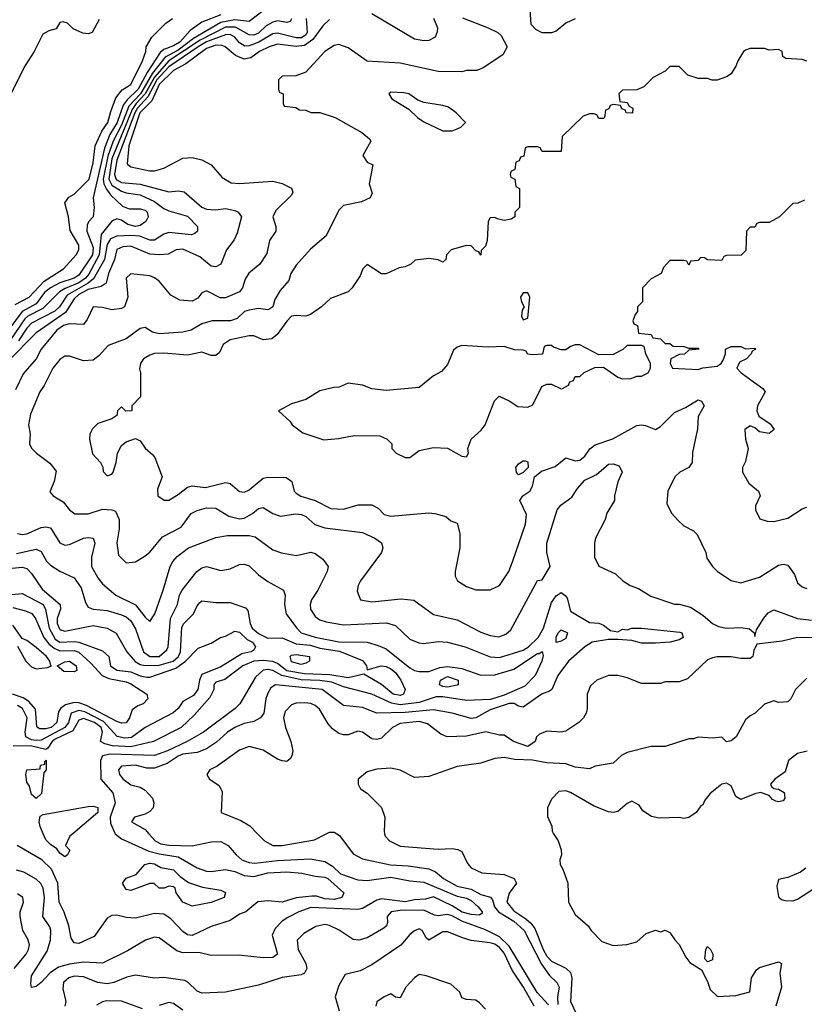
# Model space of a CAD drawing. Header units: inches. Extents: x 2348341 to 2479810, y 460419 to 613669.
# Tile 381 of 656: x 2393000 to 2396319, y 569278 to 573444. Entities that reach past the tile are written whole.
import ezdxf

# ---------------------------------------------------------------- set-up
doc = ezdxf.new("R2010")
doc.units = ezdxf.units.IN
doc.header["$MEASUREMENT"] = 0
doc.layers.add('C3596', color=7, linetype='Continuous')
doc.layers.add('C3597', color=7, linetype='Continuous')

msp = doc.modelspace()

# ---------------------------------------------------------------- linework, layer by layer
at = {"layer": 'C3596', "color": 2}
for points, elevation in [([(2393545.9, 570000), (2393573.4, 569970), (2393597.1, 569957.1), (2393630, 569951.3), (2393730, 569948.2), (2393810, 569964.9), (2393850, 569967.3), (2393881, 569950), (2393914.8, 569910), (2393938.8, 569890), (2393970, 569878.4), (2393994.6, 569874.6), (2394090, 569887), (2394230, 569893), (2394290, 569882), (2394322.9, 569862.9), (2394357.3, 569830), (2394430, 569805.4), (2394470, 569802.6), (2394570, 569815.5), (2394650, 569800.2), (2394710, 569794.3), (2394850, 569735.2), (2394890, 569726.7), (2394910, 569717), (2394939.1, 569690), (2394956.3, 569670), (2394956.3, 569663.7), (2394945.4, 569654.6), (2394910, 569658), (2394871.9, 569668.1), (2394830, 569695.1), (2394750, 569733.2), (2394716.7, 569723.3), (2394670, 569720.4), (2394630, 569712.1), (2394530, 569723.9), (2394510, 569718.7), (2394450, 569683.5), (2394430, 569679.1), (2394231.7, 569688.3), (2394181, 569670), (2394134, 569646), (2394110.4, 569629.6), (2394081.1, 569598.9), (2394067.7, 569570), (2394090.6, 569490), (2394070, 569476), (2394030, 569474.5), (2393925.6, 569485.6), (2393810, 569485.2), (2393757.2, 569497.2), (2393690, 569496.2), (2393664.7, 569504.7), (2393590, 569559.3), (2393570, 569562.7), (2393531.3, 569550), (2393455.9, 569504.1), (2393350, 569452.7), (2393270, 569455.8), (2393210, 569448.4), (2393164.2, 569435.8), (2393128.7, 569411.3), (2393090.4, 569369.6), (2393070, 569354), (2393050, 569349), (2393046.3, 569366.3), (2393050, 569398), (2393116.6, 569503.4), (2393129.6, 569550), (2393131.6, 569590), (2393126.5, 569606.5), (2393097.6, 569650), (2393104, 569730), (2393099.6, 569770), (2393089.7, 569789.7), (2393070, 569807), (2393017.7, 569837.7), (2392986, 569846)], 90), ([(2393403.6, 570000), (2393430, 569977.7), (2393546.1, 569926.1), (2393590, 569914.7), (2393670, 569902.7), (2393750, 569855.8), (2393790, 569842), (2393810, 569839.5), (2393870, 569848.9), (2393910, 569840.2), (2393950, 569823.6), (2393990, 569818.5), (2394050, 569835), (2394130, 569839.2), (2394193.1, 569833.1), (2394250, 569819.6), (2394290, 569816), (2394304, 569810), (2394371.3, 569750), (2394362.8, 569730), (2394330, 569721.7), (2394290, 569724.4), (2394255.1, 569735.1), (2394235.4, 569735.4), (2394170, 569728.3), (2394110, 569709.7), (2394050, 569715.8), (2394007.8, 569712.2), (2393956, 569670), (2393930, 569659.3), (2393890, 569632.3), (2393810, 569607), (2393730, 569569.4), (2393710, 569572.7), (2393690, 569586), (2393639.3, 569639.3), (2393610, 569659.5), (2393570, 569662.9), (2393490, 569642), (2393450, 569645.1), (2393410, 569655.1), (2393390, 569653.2), (2393370, 569642), (2393314.6, 569565.4), (2393250, 569535.3), (2393230, 569538), (2393217.2, 569557.2), (2393207.6, 569610), (2393188, 569668), (2393167.3, 569710), (2393160.5, 569790), (2393134, 569850), (2393092.7, 569890), (2392989.6, 569949.6)], 86), ([(2393223.9, 570000), (2393212, 569990), (2393194, 569950), (2393212, 569930), (2393202, 569910), (2393190, 569902), (2393170, 569918), (2393156.5, 569936.5), (2393130, 569954), (2393110, 569974), (2393099.1, 570000)], 82), ([(2394005.4, 570000), (2394034.8, 569970), (2394070, 569950.5), (2394110, 569950.4), (2394246.2, 569973.8), (2394296.8, 570000)], 94), ([(2394341.1, 570000), (2394352.8, 569992.8), (2394410, 569914.8), (2394450, 569893.4), (2394568.7, 569868.7), (2394643.8, 569863.8), (2394730, 569850.6), (2394758.7, 569838.7), (2394792.7, 569810), (2394850, 569778), (2394910, 569764.9), (2394950, 569742.7), (2394991.8, 569731.8), (2394999.9, 569719.9), (2395007.9, 569690), (2395024.9, 569670), (2395090.1, 569630.1), (2395134.4, 569590), (2395207.3, 569447.3), (2395240.5, 569400.5), (2395272.7, 569370), (2395282, 569350), (2395275.6, 569310), (2395276.9, 569276.9)], 94), ([(2394543.5, 570000), (2394546, 569990), (2394564.7, 569970), (2394610, 569947.7), (2394770, 569934.9), (2394830, 569938), (2394853.4, 569933.4), (2394870, 569924.7), (2394893.7, 569873.7), (2394910, 569856), (2394954.4, 569834.4), (2395050, 569826.8), (2395091.3, 569810), (2395102, 569790), (2395070, 569749), (2395060.5, 569710), (2395090, 569673), (2395140.3, 569640.3), (2395161.7, 569621.7), (2395178.9, 569598.9), (2395213.7, 569510), (2395230, 569482.4), (2395250, 569460.5), (2395310, 569431.3), (2395330, 569412), (2395336, 569390), (2395330.5, 569290.5), (2395370, 569206.8)], 98), ([(2395258.5, 570000), (2395278, 569970), (2395291.1, 569931.1), (2395291.3, 569910), (2395284.7, 569890), (2395286, 569870), (2395298, 569850), (2395318, 569790), (2395321, 569710), (2395350, 569658), (2395404.7, 569610), (2395418, 569590), (2395463.1, 569543.1), (2395510, 569526.8), (2395568.4, 569531.6), (2395610, 569542), (2395650, 569578), (2395690, 569592), (2395710, 569584.7), (2395730, 569592), (2395750, 569582), (2395770.7, 569550.7), (2395790, 569531.3), (2395818, 569478), (2395835.3, 569455.3), (2395883.6, 569423.6), (2395910, 569374), (2395921, 569341), (2395951.6, 569311.6), (2396030, 569316), (2396088.7, 569331.3), (2396096, 569390), (2396116.6, 569423.4), (2396130, 569434), (2396210, 569458), (2396222, 569450), (2396216, 569410), (2396222, 569350), (2396198.8, 569270)], 102), ([(2396326, 569854), (2396302.8, 569837.2), (2396250, 569815.3), (2396210, 569806), (2396202.8, 569777.2), (2396210, 569734), (2396211.1, 569731.1), (2396222, 569722), (2396236.9, 569716.9), (2396270, 569716), (2396290, 569722.8), (2396362, 569770)], 106), ([(2392977, 569430), (2393026.6, 569490), (2393037, 569510), (2393040.9, 569530), (2393034.2, 569554.2), (2393013.2, 569590), (2393001.2, 569650), (2393001.2, 569670), (2393016, 569710), (2393013.2, 569730), (2392990, 569745.2)], 94), ([(2395236.4, 569276.4), (2395188.6, 569328.6), (2395070, 569524.4), (2395030, 569563.5), (2394970, 569593.8), (2394869.8, 569629.8), (2394830, 569651.8), (2394810, 569658.2), (2394770, 569652.6), (2394755.1, 569655.1), (2394710, 569676.8), (2394610, 569675.3), (2394571.3, 569670), (2394554, 569650), (2394555.9, 569624.1), (2394550.8, 569610), (2394539.9, 569600.1), (2394470, 569559.3), (2394434, 569550), (2394410, 569552.7), (2394351.3, 569591.3), (2394310, 569612), (2394290, 569615.1), (2394252.8, 569607.2), (2394201.7, 569578.3), (2394174, 569550), (2394178, 569510), (2394210.6, 569450), (2394214, 569430), (2394204.7, 569410), (2394190, 569402.7), (2394110, 569392), (2394010, 569359.3), (2393870.7, 569329.3), (2393770, 569325.2), (2393750, 569333.2), (2393711.5, 569371.5), (2393698.7, 569378.7), (2393610, 569391.8), (2393570, 569389.3), (2393490, 569401.2), (2393452.9, 569392.9), (2393398, 569370), (2393370, 569364.2), (2393330, 569369.7), (2393270, 569394.3), (2393230, 569397.4), (2393207.3, 569390), (2393184.4, 569370), (2393182.9, 569342.9), (2393194.9, 569290), (2393190.5, 569269.5)], 94), ([(2395175.6, 569270), (2395131.1, 569350), (2395082.9, 569422.9), (2395050, 569495.1), (2395030, 569519.1), (2395010, 569532.3), (2394990, 569538.3), (2394910, 569547.6), (2394877.2, 569557.2), (2394810, 569585.2), (2394790, 569585.2), (2394730, 569549), (2394719, 569559), (2394702, 569590), (2394690, 569597.2), (2394670, 569589.2), (2394650, 569573.2), (2394612.3, 569527.7), (2394490, 569445.2), (2394439.8, 569420.2), (2394376, 569404), (2394350, 569358), (2394334.8, 569310), (2394350.8, 569250)], 98), ([(2394970, 569258), (2394944.7, 569284.7), (2394930, 569295.3), (2394890, 569298), (2394870, 569306), (2394862, 569330), (2394823.7, 569363.7), (2394718.7, 569398.7), (2394690, 569403.6), (2394670.6, 569390), (2394634, 569350), (2394610, 569306), (2394590, 569308.7), (2394570, 569322), (2394542, 569310), (2394511.1, 569288.9), (2394506, 569270)], 102), ([(2393519.5, 569259.5), (2393430, 569292), (2393366.7, 569293.3), (2393350, 569289.2), (2393325.2, 569274.8)], 98), ([(2393690, 569252.7), (2393650, 569280.9), (2393630, 569286), (2393590, 569273.2)], 98)]:
    msp.add_lwpolyline(points, dxfattribs=dict(at, elevation=elevation))
for points, elevation in [([(2393730, 569692.7), (2393689.3, 569710), (2393662, 569750), (2393658, 569770), (2393650, 569775.3), (2393630, 569778), (2393610.9, 569769.1), (2393590, 569769), (2393568.9, 569788.9), (2393550, 569789.2), (2393470, 569759), (2393450, 569764), (2393435.3, 569790), (2393450, 569811.3), (2393492.5, 569827.5), (2393529.7, 569870.3), (2393550, 569874.9), (2393570, 569872.2), (2393596.3, 569856.3), (2393650, 569846.8), (2393678.5, 569818.5), (2393713.7, 569793.7), (2393773, 569773), (2393850, 569761), (2393870.7, 569750.7), (2393864.7, 569730), (2393810, 569709.5)], 82), ([(2395910, 569458), (2395898, 569470), (2395902, 569510), (2395910, 569522), (2395922, 569510), (2395932, 569490), (2395930, 569466)], 102)]:
    msp.add_lwpolyline(points, close=True, dxfattribs=dict(at, elevation=elevation))
at = {"layer": 'C3597', "color": 2}
for points, elevation in [([(2395350, 573448.7), (2395310.7, 573429.3), (2395270, 573395.3), (2395250, 573388.7), (2395210, 573388.7), (2395183.1, 573403.1), (2395164, 573424), (2395157.2, 573510)], 94), ([(2393850, 573465.6), (2393770, 573434.5), (2393721.1, 573398.9), (2393676.9, 573350), (2393650, 573333.3), (2393610, 573318), (2393594.1, 573305.9), (2393538.9, 573221.1), (2393501.3, 573150), (2393454.5, 573105.5), (2393437.3, 573082.7), (2393412.5, 573010), (2393381.6, 572958.4), (2393359.1, 572900.9), (2393310.6, 572690.6), (2393314.8, 572650), (2393310.8, 572610), (2393290.6, 572589.4), (2393284.5, 572575.5), (2393284.4, 572550), (2393310, 572481), (2393308.1, 572450), (2393250, 572362.7), (2393230.4, 572350), (2393170, 572330.8), (2393130.4, 572310), (2393105.2, 572290), (2393070, 572241.4), (2393010, 572209.8), (2392921.2, 572090)], 74), ([(2394030, 573482.4), (2393970, 573436.3), (2393910, 573443.7), (2393850, 573432), (2393735.1, 573364.9), (2393670, 573314.9), (2393614.8, 573285.2), (2393561.9, 573218.1), (2393510.1, 573130), (2393461.8, 573078.2), (2393430, 572998.7), (2393394.7, 572930), (2393373.2, 572866.8), (2393353.1, 572770), (2393355.9, 572750), (2393366.6, 572726.6), (2393383.6, 572703.6), (2393434.9, 572654.9), (2393463.4, 572643.4), (2393510, 572643.8), (2393530, 572638), (2393539.1, 572630), (2393543, 572610), (2393533, 572590), (2393510, 572574), (2393490, 572569.8), (2393457.5, 572577.5), (2393430, 572596), (2393410, 572602), (2393390, 572592), (2393344.1, 572535.9), (2393336.3, 572450), (2393292.8, 572367.2), (2393278.5, 572350), (2393250, 572331.2), (2393192.6, 572307.4), (2393167.8, 572292.2), (2393097, 572223), (2393034.6, 572190), (2393021.5, 572178.5), (2392960.7, 572090)], 78), ([(2394750.4, 573450.4), (2394766.8, 573410), (2394766.4, 573393.6), (2394758, 573370), (2394730, 573356), (2394710, 573354.5), (2394670, 573362), (2394490, 573468.7)], 90), ([(2394211.8, 573450), (2394216.2, 573390), (2394210, 573379.7), (2394192.5, 573367.5), (2394170, 573367.3), (2394090, 573386.8), (2394070, 573384.5), (2394010.7, 573349.3), (2393970, 573334.2), (2393952.8, 573332.8), (2393930, 573346), (2393910, 573371.1), (2393890, 573381.5), (2393870, 573380.7), (2393790, 573350.9), (2393755, 573330), (2393630, 573244.9), (2393580.3, 573190), (2393541.9, 573118.1), (2393498, 573070), (2393486.3, 573050), (2393410, 572849.6), (2393400.1, 572790), (2393408.1, 572768.1), (2393430, 572755.9), (2393510, 572748.2), (2393630, 572715.5), (2393670, 572720.5), (2393695.5, 572715.5), (2393770, 572650.7), (2393790, 572643.1), (2393830, 572640.4), (2393870, 572645.3), (2393910, 572637.6), (2393924, 572630), (2393938, 572610), (2393919.5, 572540.5), (2393906.9, 572513.1), (2393874.8, 572470), (2393850.8, 572410), (2393830, 572398), (2393810, 572402), (2393761.5, 572441.5), (2393690, 572473.6), (2393662, 572470), (2393628, 572452), (2393590.4, 572449.6), (2393550, 572452.1), (2393470, 572486.6), (2393436.5, 572483.5), (2393410, 572472), (2393400.9, 572430), (2393375.3, 572370), (2393365.5, 572330), (2393344.8, 572315.2), (2393290, 572303.2), (2393250, 572282.2), (2393230, 572263.5), (2393194.1, 572205.9), (2393070, 572118.7), (2392950, 571998)], 86), ([(2393335.3, 573444.7), (2393306, 573390), (2393290, 573384.7), (2393267.1, 573387.1), (2393226.4, 573406.4), (2393202, 573430), (2393184, 573436), (2393170, 573432), (2393154, 573406), (2393123.2, 573396.8), (2393097.2, 573382.8), (2393061.2, 573310), (2393022.7, 573250), (2392950, 573104.7)], 70), ([(2392980.9, 572239.1), (2393039.3, 572270), (2393102.6, 572337.4), (2393185.5, 572390), (2393239.1, 572450), (2393250.5, 572470), (2393250.4, 572490), (2393212.7, 572552.7), (2393206.4, 572610), (2393190.7, 572670), (2393207, 572693), (2393230, 572706.6), (2393293.6, 572770), (2393310, 572838), (2393319.5, 572910), (2393347.5, 572972.5), (2393372.9, 573010), (2393384.7, 573055.3), (2393406.9, 573113.1), (2393433.1, 573146.9), (2393470.3, 573170), (2393519.1, 573270), (2393533.4, 573310), (2393534.8, 573330), (2393558.8, 573370), (2393618, 573430), (2393646, 573450)], 70), ([(2394310, 573445.2), (2394281.7, 573418.3), (2394240, 573360), (2394204.6, 573335.4), (2394170, 573330.8), (2394090, 573341.3), (2394054.8, 573330), (2394014.8, 573310), (2393977.4, 573282.6), (2393950, 573276.9), (2393913.1, 573293.1), (2393869.3, 573330), (2393855.8, 573335.8), (2393830, 573336.5), (2393790, 573322), (2393702.5, 573257.5), (2393650, 573229.6), (2393590, 573170.8), (2393558.9, 573101.1), (2393507.8, 573050), (2393461.1, 572910), (2393454.4, 572834.4), (2393470, 572822), (2393550, 572804.9), (2393570, 572804.9), (2393610, 572816.3), (2393690, 572858.8), (2393730, 572860.7), (2393770, 572850.7), (2393810.4, 572830.4), (2393856.8, 572776.8), (2393894.4, 572754.4), (2393930, 572750.8), (2394070, 572761), (2394110, 572751), (2394150, 572731.3), (2394154.8, 572714.8), (2394150, 572702), (2394083.4, 572636.6), (2394070.8, 572610), (2394084, 572570), (2394082.8, 572550), (2394056, 572510), (2394045.4, 572454.6), (2394016, 572410), (2393968.6, 572371.4), (2393953.4, 572346.6), (2393942, 572310), (2393930, 572293.2), (2393870, 572267), (2393847.5, 572267.5), (2393790, 572297.2), (2393770, 572289), (2393753.7, 572266.3), (2393730, 572254), (2393677.5, 572257.5), (2393638.9, 572278.9), (2393590, 572338), (2393570, 572352.7), (2393550, 572361.2), (2393470, 572369.2), (2393450.8, 572350), (2393457.6, 572270), (2393442.8, 572230), (2393430, 572222), (2393390, 572216.2), (2393350, 572227), (2393310.9, 572229.1), (2393284.9, 572175.1), (2393270, 572155.3), (2393210, 572157.6), (2393184.9, 572150), (2393157.1, 572130), (2393090.7, 572050), (2393070, 572009.2), (2393014.4, 571945.6), (2392982.3, 571877.7)], 90), ([(2394150, 573448), (2394143.5, 573436.5), (2394130, 573432.3), (2394090, 573438.9), (2394070, 573434.3), (2394042, 573418), (2394010, 573387.4), (2393990, 573379.2), (2393970, 573381), (2393913.3, 573413.3), (2393870, 573412.4), (2393762.7, 573357.3), (2393630, 573269.9), (2393570, 573201.7), (2393530, 573130.6), (2393492.3, 573090), (2393475.2, 573064.8), (2393390, 572856.3), (2393376.8, 572770), (2393390, 572743.5), (2393430, 572718.2), (2393450, 572711.2), (2393510, 572703.6), (2393570, 572675.2), (2393610, 572644.9), (2393630, 572635.8), (2393710, 572613), (2393751.3, 572570), (2393751.3, 572550), (2393741, 572539), (2393726.4, 572533.6), (2393630, 572544.2), (2393610, 572537), (2393570, 572511.8), (2393550, 572511.6), (2393507.7, 572527.7), (2393470, 572531.7), (2393410, 572527.7), (2393383.2, 572516.8), (2393370, 572492.7), (2393358.5, 572430), (2393311.9, 572348.1), (2393289.2, 572330), (2393200.8, 572279.2), (2393167.4, 572230), (2393148.5, 572211.5), (2393050, 572160.9), (2393030, 572138.9), (2392994.5, 572085.5)], 82), ([(2394872.4, 573452.4), (2394982, 573410), (2395022, 573390), (2395036.9, 573376.9), (2395062, 573330), (2395043.6, 573296.4), (2394959.8, 573240.2), (2394934, 573230), (2394890, 573229), (2394870, 573224), (2394770, 573225.2), (2394610, 573260.9), (2394470, 573269.3), (2394390, 573325.2), (2394350, 573339.3), (2394330, 573335.1), (2394290, 573309.3), (2394210, 573222), (2394167.3, 573207.3), (2394110, 573206), (2394094, 573190), (2394094, 573150), (2394098, 573138), (2394114, 573130), (2394114, 573090), (2394118, 573078), (2394167.3, 573072.7), (2394183.6, 573063.6), (2394210, 573062), (2394231.6, 573051.6), (2394270, 573051.3), (2394334, 573030), (2394447.1, 572967.1), (2394479.8, 572939.8), (2394484.7, 572930), (2394451.3, 572870), (2394470, 572842), (2394494, 572830), (2394478, 572750), (2394491.3, 572710), (2394482, 572690), (2394446.4, 572673.6), (2394370, 572658), (2394350, 572638), (2394296, 572530), (2394230, 572474), (2394170, 572405.2), (2394147.3, 572370), (2394138.5, 572341.5), (2394101.1, 572298.9), (2394079.3, 572260.7), (2394070, 572229), (2394058.5, 572221.5), (2394050, 572217.2), (2394010, 572222.7), (2393970, 572215.1), (2393950.6, 572209.4), (2393919.3, 572180.7), (2393892, 572170), (2393814, 572170), (2393770, 572157.2), (2393724.7, 572130), (2393690, 572122.4), (2393590, 572115.1), (2393562, 572122), (2393530, 572142), (2393510, 572137.2), (2393450, 572094), (2393374.4, 572065.6), (2393335.9, 572024.1), (2393310, 572004), (2393270, 572001.2), (2393210, 572021.2), (2393190, 572021.2), (2393170, 572006.6), (2393140.5, 571970), (2393103.4, 571896.6), (2393084.9, 571870), (2393045.2, 571774.8), (2393037.3, 571730), (2393044, 571690), (2393041, 571650), (2393050, 571632), (2393071.3, 571610), (2393127.5, 571567.5), (2393154, 571534), (2393144.9, 571490), (2393126.8, 571446.8), (2393142, 571430), (2393183.8, 571403.8), (2393210, 571370.8), (2393233.4, 571353.4), (2393290, 571353.4), (2393350, 571372.7), (2393390, 571370.6), (2393404.5, 571364.5), (2393420.5, 571330), (2393420.5, 571290), (2393410.7, 571230.7), (2393418, 571178), (2393450, 571146.8), (2393490, 571151), (2393530, 571176), (2393550, 571191), (2393603.6, 571256.4), (2393682.7, 571297.3), (2393725.6, 571354.4), (2393750, 571367.3), (2393790, 571378.8), (2393830, 571378), (2393884.1, 571344.1), (2393930, 571332.7), (2393950, 571335.5), (2393984.9, 571355.1), (2394010, 571376.3), (2394030, 571380.7), (2394070, 571354.8), (2394103.5, 571343.5), (2394166.8, 571353.2), (2394192, 571350), (2394210, 571342.8), (2394248.7, 571308.7), (2394290, 571294), (2394450, 571274), (2394502, 571250), (2394530.6, 571230.6), (2394536, 571210), (2394530.8, 571190), (2394441, 571070), (2394431, 571050), (2394426.8, 571026.8), (2394442, 570990), (2394490, 570980.7), (2394613.2, 570993.2), (2394667.5, 570987.5), (2394750, 570926.8), (2394850, 570904.9), (2394950, 570853), (2394990, 570838), (2395026.8, 570833.2), (2395056.3, 570843.7), (2395078, 570862), (2395190, 571072), (2395210, 571074), (2395244, 571130), (2395229.4, 571189.4), (2395229.4, 571230), (2395273.2, 571370), (2395289.5, 571390.5), (2395335.4, 571424.6), (2395359.4, 571460.6), (2395390, 571495.5), (2395439.7, 571520.3), (2395490, 571564.2), (2395510, 571565.7), (2395536, 571556), (2395548, 571530), (2395530.7, 571489.3), (2395516, 571430), (2395516, 571410), (2395483.5, 571356.5), (2395476, 571330), (2395436, 571250), (2395431, 571230), (2395431.3, 571170), (2395450, 571132), (2395519.8, 571099.8), (2395552, 571070), (2395582, 571050), (2395618, 571038), (2395670, 571004.7), (2395770, 570971.3), (2395790, 570971.3), (2395838, 570958), (2395890, 570924.7), (2395931, 570890), (2395956.7, 570876.7), (2395990, 570869.1), (2396052.5, 570872.5), (2396087, 570867), (2396106.8, 570850), (2396110, 570834), (2396117.5, 570862.5), (2396147.5, 570912.5), (2396165.8, 570934.2), (2396190, 570946.8), (2396290, 570910.6), (2396350, 570903.1)], 94), ([(2396330, 573268.7), (2396310, 573275.3), (2396240.4, 573280.4), (2396228.4, 573288.4), (2396226, 573310), (2396210, 573318), (2396170, 573315.3), (2396150, 573322), (2396090, 573322), (2396070, 573315.3), (2396062, 573310), (2396038, 573270), (2396031.3, 573250), (2396010, 573215.3), (2395990, 573202), (2395950, 573188.7), (2395928.9, 573188.9), (2395910, 573195.3), (2395870, 573195.3), (2395826, 573210), (2395790, 573246), (2395750, 573246), (2395730, 573226), (2395679.6, 573200.4), (2395639.8, 573160.2), (2395610, 573148), (2395550, 573146), (2395534, 573130), (2395538, 573098), (2395570, 573094), (2395578, 573078), (2395594, 573070), (2395591.6, 573048.4), (2395566, 573050), (2395562, 573062), (2395547.3, 573067.3), (2395542, 573082), (2395510, 573086), (2395498, 573082), (2395492.7, 573067.3), (2395478, 573062), (2395474, 573030), (2395470, 573026), (2395450, 573026), (2395442, 573042), (2395430, 573046), (2395410, 573046), (2395383.6, 573036.4), (2395294, 572950), (2395290, 572886), (2395210, 572886), (2395202, 572902), (2395190, 572906), (2395150, 572906), (2395138, 572902), (2395132.7, 572867.3), (2395118, 572862), (2395112.7, 572847.3), (2395098, 572842), (2395094, 572810), (2395078, 572802), (2395074, 572790), (2395078, 572778), (2395094, 572770), (2395098, 572738), (2395114, 572730), (2395114, 572650), (2395094, 572630), (2395094, 572610), (2395079.6, 572600.4), (2395050, 572595.3), (2395021.2, 572601.2), (2395010, 572608), (2394990, 572606), (2394982, 572590), (2394978, 572510), (2394970, 572486), (2394952.7, 572467.3), (2394950, 572448), (2394942, 572462), (2394930, 572466), (2394910, 572488), (2394889, 572489), (2394824.7, 572470), (2394804.7, 572450), (2394802, 572430), (2394790, 572418), (2394770, 572428), (2394730, 572433.2), (2394672.7, 572427.3), (2394654, 572410), (2394630, 572398), (2394605.4, 572394.6), (2394550, 572368.7), (2394530, 572368.7), (2394470, 572408), (2394452, 572390), (2394439.8, 572360.2), (2394406.8, 572310), (2394390, 572293.2), (2394314.8, 572265.2), (2394276, 572230), (2394230, 572197.2), (2394210, 572189.2), (2394170, 572192.7), (2394150, 572189.2), (2394130, 572169), (2394088.3, 572111.7), (2394066, 572094), (2394030, 572089.3), (2393990, 572106), (2393970, 572106.6), (2393890, 572089.4), (2393860.5, 572070), (2393844.5, 572035.5), (2393830, 572024), (2393810, 572024), (2393770, 572037.2), (2393710, 572024.5), (2393610, 572033.3), (2393570, 572031.6), (2393550, 572025.1), (2393524, 572010), (2393510.7, 571990), (2393506.8, 571966.8), (2393511.3, 571950), (2393510.9, 571849.1), (2393474, 571810), (2393474, 571790), (2393448.4, 571788.4), (2393430, 571806), (2393414, 571790), (2393411.1, 571768.9), (2393390, 571755.3), (2393330, 571735.3), (2393307.5, 571712.5), (2393296, 571690), (2393294.8, 571670), (2393307.1, 571607.1), (2393342, 571570), (2393351.6, 571551.6), (2393352.7, 571532.7), (2393370, 571514), (2393390, 571522), (2393395.3, 571530), (2393408, 571570), (2393414, 571610), (2393430, 571642), (2393450, 571658), (2393490, 571672), (2393510, 571662), (2393530, 571632), (2393563.6, 571603.6), (2393571.6, 571591.6), (2393602, 571510), (2393582, 571458), (2393584.7, 571430), (2393611.6, 571411.6), (2393630, 571411.3), (2393670, 571434.8), (2393710, 571466.8), (2393730, 571471.3), (2393785.1, 571465.1), (2393870, 571486.4), (2393890, 571482), (2393930, 571447.3), (2393950, 571445.5), (2393970, 571455.5), (2394030, 571503.8), (2394050, 571508.2), (2394127.3, 571507.3), (2394150.7, 571490), (2394160.7, 571450), (2394170, 571440.7), (2394188.9, 571428.9), (2394250.4, 571410.4), (2394315.9, 571375.9), (2394370, 571373.4), (2394431.6, 571391.6), (2394490, 571392), (2394516.9, 571376.9), (2394542, 571350), (2394570, 571343), (2394730, 571358), (2394755.5, 571355.5), (2394802, 571342), (2394823.6, 571323.6), (2394850, 571314), (2394862, 571270), (2394862, 571210), (2394842, 571110), (2394842, 571090), (2394852, 571070), (2394890, 571046), (2394930, 571031.3), (2394990, 571031.3), (2395029.1, 571050.9), (2395069, 571110), (2395085.2, 571150), (2395139.3, 571310), (2395144, 571350), (2395115.3, 571410), (2395128.7, 571430), (2395157.2, 571450), (2395169, 571470), (2395178, 571510), (2395206.6, 571533.4), (2395265.6, 571554.4), (2395310, 571591), (2395350, 571578), (2395370, 571581), (2395390, 571598), (2395412, 571628), (2395434, 571646), (2395509.4, 571670.6), (2395610, 571726.8), (2395630, 571730.6), (2395647.5, 571727.5), (2395690, 571710.8), (2395710, 571722.8), (2395770, 571782.4), (2395816.9, 571803.1), (2395870, 571836.3), (2395884.7, 571830), (2395896, 571810), (2395870, 571766), (2395866.8, 571713.2), (2395846.4, 571613.6), (2395844.7, 571570), (2395830.6, 571549.4), (2395792, 571530), (2395772, 571510), (2395742, 571450), (2395736.9, 571396.9), (2395756.9, 571356.9), (2395785.4, 571325.4), (2395810, 571302), (2395850, 571282), (2395865.4, 571265.4), (2395902, 571190), (2395906.4, 571166.4), (2395931.3, 571130), (2395951.3, 571110), (2396010, 571071), (2396050, 571061), (2396130, 571086), (2396210, 571136), (2396230, 571141), (2396250, 571136), (2396277.3, 571097.3), (2396290, 571062), (2396310, 571044.7), (2396330, 571038)], 98), ([(2396319.6, 572680.4), (2396291.6, 572668.4), (2396270, 572666), (2396214, 572610), (2396170, 572586), (2396130, 572586), (2396118, 572582), (2396110, 572566), (2396090, 572566), (2396074, 572550), (2396071.6, 572468.4), (2396051.6, 572448.4), (2395990, 572446), (2395978, 572442), (2395970, 572426), (2395910, 572428), (2395896.4, 572436.4), (2395882, 572438), (2395870, 572426), (2395838, 572422), (2395830, 572406), (2395822, 572422), (2395810, 572426), (2395750, 572426), (2395723.6, 572396.4), (2395714, 572370), (2395671.6, 572348.4), (2395634, 572310), (2395634, 572250), (2395614, 572230), (2395614, 572210), (2395603.6, 572196.4), (2395594, 572170), (2395598, 572158), (2395614, 572150), (2395618, 572118), (2395671.6, 572111.6), (2395678, 572098), (2395710, 572094), (2395730, 572074), (2395750, 572074), (2395763.6, 572063.6), (2395810, 572062), (2395830, 572054), (2395870, 572054), (2395874, 572050), (2395830, 572046), (2395811.6, 572028.4), (2395790, 572028), (2395754, 572010), (2395752, 571990), (2395762, 571970), (2395870, 571964.7), (2395890, 571971.3), (2395950, 571978), (2395968, 571990), (2395976.4, 572003.6), (2395986, 572030), (2395986, 572050), (2396010, 572062), (2396050, 572062), (2396070, 572052), (2396110, 572054), (2396114, 572050), (2396098, 572042), (2396094, 572030), (2396074, 572010), (2396045.4, 571994.6), (2396034, 571970), (2396052, 571950), (2396143.6, 571883.6), (2396154, 571870), (2396121, 571810), (2396118, 571790), (2396126.8, 571766.8), (2396174.4, 571734.4), (2396192, 571710), (2396170, 571694), (2396130, 571700.9), (2396110, 571717.2), (2396090, 571725.2), (2396066.8, 571710), (2396070.6, 571670), (2396081.6, 571630), (2396070, 571575.3), (2396058, 571550), (2396057.1, 571530), (2396083.9, 571483.9), (2396124.7, 571450), (2396132, 571430), (2396112.7, 571387.3), (2396112, 571370), (2396131.6, 571331.6), (2396162, 571322), (2396190, 571321), (2396250, 571334.8), (2396310, 571374.8), (2396330, 571382)], 102), ([(2392990, 571270.8), (2393010, 571265.5), (2393030, 571268.2), (2393090, 571295.5), (2393110, 571299.1), (2393130, 571294.8), (2393170, 571230.8), (2393190, 571220.5), (2393210, 571223.8), (2393270, 571250.6), (2393290, 571254), (2393310, 571251), (2393317.3, 571230), (2393303.1, 571170), (2393303.8, 571130), (2393330, 571082.8), (2393350, 571057.3), (2393406.8, 571010), (2393490, 570967.7), (2393530, 570916), (2393550, 570898), (2393571.6, 570930), (2393607.3, 571030), (2393636.2, 571130), (2393647.9, 571152.1), (2393666.5, 571173.5), (2393714, 571210), (2393830, 571253.4), (2393878.9, 571261.1), (2393970, 571261.6), (2393996.1, 571256.1), (2394070, 571200.7), (2394107.9, 571187.9), (2394170, 571177.3), (2394230.7, 571190.7), (2394250, 571186), (2394282, 571162), (2394304.7, 571130), (2394301, 571110), (2394261, 571030), (2394234, 570990), (2394228, 570970), (2394230.6, 570950), (2394250, 570919.1), (2394270, 570904.4), (2394296.7, 570896.7), (2394370, 570883.7), (2394552.2, 570892.2), (2394590, 570880.7), (2394650, 570822.8), (2394687.9, 570807.9), (2394710, 570804.9), (2394770, 570813), (2394810, 570810.4), (2394884.7, 570790), (2394990, 570748), (2395030, 570746), (2395130, 570776.4), (2395151.8, 570790), (2395193.3, 570830), (2395215.8, 570870), (2395250, 570978), (2395270, 571006), (2395290, 571021), (2395307.9, 571007.9), (2395315.9, 570995.9), (2395330, 570942), (2395410, 570894), (2395450, 570891), (2395470, 570882.4), (2395499.8, 570859.8), (2395530, 570854), (2395550, 570864.9), (2395570, 570863), (2395590, 570870.3), (2395630, 570869.1), (2395792.2, 570852.2), (2395801, 570850), (2395806, 570830), (2395790, 570820.9), (2395752, 570810), (2395690, 570805.6), (2395630, 570806.2), (2395590, 570816.9), (2395530, 570821.6), (2395490, 570821.6), (2395421, 570810), (2395390.8, 570790), (2395322, 570730), (2395276.3, 570670), (2395250.7, 570610), (2395238.4, 570601.6), (2395210, 570592.3), (2395130, 570536), (2395110, 570539.3), (2395091.1, 570551.1), (2395070, 570550.9), (2394990, 570524.7), (2394930, 570489.7), (2394910, 570488), (2394830, 570509.6), (2394750, 570524), (2394630, 570512.5), (2394510, 570509.6), (2394450, 570533.3), (2394370, 570542.9), (2394279, 570610), (2394082, 570630), (2394062.4, 570617.6), (2394050, 570595.3), (2394041.6, 570570), (2394032.7, 570510), (2394018.8, 570490), (2393990, 570474.5), (2393950, 570465.6), (2393910, 570449.7), (2393879.3, 570430), (2393832.5, 570387.5), (2393790, 570359.7), (2393750, 570344.2), (2393690, 570336), (2393670, 570328), (2393623.6, 570296.4), (2393570, 570277.4), (2393537.7, 570277.7), (2393490, 570289.4), (2393430, 570285.2), (2393417.3, 570270), (2393422, 570250), (2393437.3, 570230), (2393470, 570207.3), (2393510, 570197.3), (2393530, 570184), (2393562, 570150), (2393567.7, 570130), (2393564, 570110), (2393550, 570093.2), (2393530, 570082.7), (2393484.7, 570070), (2393472, 570050), (2393530, 570017.3), (2393545.9, 570000)], 90), ([(2392986.3, 571186.3), (2393070, 571203.8), (2393090, 571193.4), (2393113.7, 571153.7), (2393130, 571136.3), (2393170, 571111), (2393230, 571082.8), (2393259.9, 571039.9), (2393277.6, 570977.6), (2393290, 570959.1), (2393310, 570950.5), (2393370, 570944.4), (2393430, 570925.7), (2393450, 570917), (2393470, 570900.4), (2393490, 570867.3), (2393523.7, 570770), (2393550, 570750.3), (2393590, 570750.3), (2393621.5, 570778.5), (2393627.6, 570790), (2393637.6, 570910), (2393667, 570970), (2393676.2, 571010), (2393687.3, 571030), (2393749.2, 571110), (2393770, 571124.9), (2393790, 571130.7), (2393850, 571114), (2393890, 571120.7), (2393930, 571139.1), (2393950, 571140.7), (2393970, 571134), (2394010, 571094.8), (2394050, 571066.8), (2394116, 571030), (2394122.8, 571010), (2394120.5, 570970), (2394127.3, 570930), (2394170.4, 570870.4), (2394191, 570850), (2394250, 570831.8), (2394350, 570812), (2394470, 570810.4), (2394516.1, 570796.1), (2394550, 570782), (2394650, 570701.6), (2394670, 570690.4), (2394690, 570686.7), (2394730, 570686), (2394776.6, 570703.4), (2394810, 570707.7), (2394870, 570699.5), (2394950.3, 570670.3), (2395010, 570671.7), (2395090, 570695.6), (2395190, 570763), (2395197.5, 570762.5), (2395210.6, 570770.6), (2395214.4, 570754.4), (2395208.4, 570730), (2395180.4, 570670), (2395136.2, 570623.8), (2395050, 570586.8), (2394991.7, 570568.3), (2394890, 570564.2), (2394790, 570578.7), (2394761.3, 570578.7), (2394690, 570555.8), (2394610, 570545.2), (2394572, 570552), (2394490, 570589.7), (2394370, 570621.7), (2394320.6, 570640.6), (2394270, 570648.4), (2394190, 570651.2), (2394109.3, 570669.3), (2394070, 570690.8), (2394050, 570694.8), (2394030, 570692.1), (2393997.1, 570662.9), (2393930.7, 570550), (2393910.8, 570530), (2393777.3, 570430), (2393707.7, 570390), (2393624.9, 570350), (2393570, 570331.1), (2393382.9, 570337.1), (2393350.6, 570330), (2393340.9, 570310), (2393343, 570230), (2393393.5, 570173.5), (2393403.1, 570130), (2393382.7, 570070), (2393383.9, 570043.9), (2393401.7, 570001.7), (2393403.6, 570000)], 86), ([(2392910, 571118), (2393010, 571128), (2393030, 571122), (2393050, 571100.7), (2393094.8, 571034.8), (2393170.5, 570970), (2393172, 570950), (2393157.6, 570910), (2393157.6, 570890), (2393170, 570863.7), (2393190, 570857.4), (2393310, 570881.6), (2393370.3, 570870.3), (2393407.9, 570847.9), (2393453, 570770), (2393488.3, 570728.3), (2393510, 570716.5), (2393530, 570712.3), (2393590, 570713.5), (2393649.5, 570730), (2393670.9, 570750), (2393679.8, 570770), (2393685.6, 570874.4), (2393693.6, 570890), (2393734.5, 570930), (2393750, 570964.7), (2393761.5, 570978.5), (2393770, 570986), (2393830, 570978.8), (2393890, 570978.8), (2393955.5, 570955.5), (2393964.9, 570944.9), (2393974.9, 570890), (2393983.7, 570870), (2394010, 570847.4), (2394050, 570827.7), (2394110, 570828.7), (2394170, 570802.9), (2394230, 570797.7), (2394270, 570785.6), (2394352.2, 570772.2), (2394450, 570733), (2394466.8, 570710), (2394470, 570694), (2394529.6, 570710.4), (2394550, 570707), (2394570, 570696.9), (2394590, 570682.4), (2394612.7, 570650), (2394630.7, 570610), (2394624, 570590), (2394610, 570584.4), (2394579.5, 570590), (2394531, 570631), (2394455.3, 570675.3), (2394390, 570659.3), (2394311.6, 570671.6), (2394204.1, 570675.9), (2394129.4, 570689.4), (2394090, 570719.8), (2394070, 570728.1), (2394030, 570733.1), (2393990, 570730.7), (2393943.8, 570710), (2393866.9, 570653.1), (2393830, 570641.2), (2393820.7, 570630), (2393820.7, 570610), (2393804.4, 570575.6), (2393738.3, 570501.7), (2393682.8, 570450), (2393566, 570390), (2393470, 570368.2), (2393391.7, 570371.7), (2393359.8, 570379.8), (2393342, 570390), (2393349.8, 570430), (2393343.8, 570450), (2393316.4, 570470), (2393270, 570487.6), (2393250, 570480.5), (2393225.1, 570434.9), (2393150, 570400.3), (2393136.9, 570390), (2393118.8, 570361.2), (2393110, 570356), (2393051, 570371), (2392971.5, 570371.5)], 82), ([(2392950, 571010.4), (2393010, 571016.3), (2393098.4, 570970), (2393109.1, 570949.1), (2393124.7, 570870), (2393150, 570823.6), (2393170, 570810.2), (2393230, 570813.6), (2393250.2, 570810.2), (2393350, 570774.4), (2393376.3, 570750), (2393383.8, 570710), (2393410, 570692), (2393470, 570684.2), (2393510, 570667.9), (2393537.7, 570662.3), (2393550, 570661.7), (2393660.3, 570699.7), (2393701.7, 570730), (2393755.3, 570784.7), (2393810, 570805.5), (2393849, 570830), (2393870, 570835.5), (2393910, 570856.3), (2393930, 570853.4), (2393961.7, 570821.7), (2393984, 570810), (2393997.1, 570790), (2393990, 570777.2), (2393978, 570770), (2393939, 570761), (2393850, 570706.2), (2393770, 570673), (2393760.2, 570650), (2393752.9, 570610), (2393735.1, 570584.9), (2393690, 570559.5), (2393670.4, 570530), (2393649, 570511), (2393530, 570449.6), (2393473.1, 570406.9), (2393444.2, 570404.2), (2393411.8, 570411.8), (2393354.3, 570474.3), (2393275.4, 570515.4), (2393250, 570521.3), (2393218, 570510), (2393206.4, 570470), (2393190.6, 570449.4), (2393090, 570395.4), (2393070, 570395), (2393050, 570397.7), (2393025.4, 570410), (2393023.1, 570430), (2393031.5, 570490), (2393011.8, 570530), (2392990, 570543.1)], 78), ([(2392970, 570956.5), (2393023.6, 570943.6), (2393051.3, 570931.3), (2393066.4, 570910), (2393102.3, 570830), (2393123, 570803), (2393145.5, 570785.5), (2393170, 570774), (2393230, 570775), (2393250, 570767.6), (2393301.3, 570721.3), (2393348.9, 570668.9), (2393377.1, 570657.1), (2393450, 570643), (2393470, 570634.4), (2393538, 570590), (2393542, 570570), (2393522, 570550), (2393498.8, 570541.2), (2393475.3, 570524.7), (2393464, 570490), (2393450, 570469.4), (2393430, 570467.3), (2393410, 570475.1), (2393282.8, 570542.8), (2393250, 570553.7), (2393230, 570555.1), (2393194.1, 570545.9), (2393172.4, 570530), (2393164.4, 570515.6), (2393157, 570470), (2393132.4, 570450), (2393110, 570443.5), (2393083.3, 570443.3), (2393071.9, 570451.9), (2393066.3, 570526.3), (2393038.9, 570558.9), (2393014.2, 570574.2), (2392969.6, 570590)], 74), ([(2392990, 570793.2), (2393026, 570730), (2393050, 570706), (2393070, 570697), (2393116.7, 570703.3), (2393134, 570710), (2393131.1, 570711.1), (2393127.3, 570730), (2393113, 570750), (2393070, 570788.4), (2393030, 570817.1), (2393010, 570826), (2392970, 570882)], 70), ([(2396388.1, 570828.1), (2396290.5, 570829.5), (2396225.2, 570814.8), (2396118, 570802), (2396105.4, 570774.6), (2396102, 570750), (2396090, 570742), (2396050, 570742), (2396010, 570749), (2395951.1, 570748.9), (2395930, 570744), (2395910, 570735.3), (2395825.4, 570654.6), (2395790, 570642), (2395730, 570642), (2395710, 570635.3), (2395630, 570635.3), (2395570, 570659), (2395530, 570669), (2395490, 570668.7), (2395442, 570650), (2395414.4, 570625.6), (2395401, 570590), (2395401, 570530), (2395396, 570510), (2395384.7, 570490), (2395364.7, 570470), (2395310, 570434), (2395290, 570429), (2395230, 570433.2), (2395198.8, 570421.2), (2395186, 570410), (2395181, 570390), (2395150, 570369.6), (2395089, 570390), (2395050, 570417.2), (2395030, 570416.2), (2394971.3, 570431.3), (2394890, 570413.3), (2394808, 570410), (2394781, 570421), (2394725.1, 570465.1), (2394690, 570475.1), (2394610, 570466), (2394577.3, 570450), (2394530, 570404), (2394510, 570399), (2394490, 570401.2), (2394450, 570429), (2394430, 570433.2), (2394390, 570419), (2394370, 570419), (2394350, 570424), (2394323.3, 570443.3), (2394304.4, 570464.4), (2394267.5, 570527.5), (2394250, 570542.7), (2394231.3, 570551.3), (2394206.2, 570553.8), (2394170, 570552), (2394150, 570545.2), (2394122.4, 570517.6), (2394116.3, 570490), (2394124.9, 570450), (2394147.3, 570390), (2394154.8, 570350), (2394151.1, 570328.9), (2394143.6, 570316.4), (2394130, 570306), (2394110, 570308), (2394090, 570315.3), (2394030, 570353.2), (2393970, 570369), (2393930, 570354), (2393834.8, 570285.2), (2393804.7, 570270), (2393792, 570250), (2393802, 570230), (2393843.6, 570203.6), (2393856.9, 570176.9), (2393852, 570090), (2393935.2, 570055.2), (2393973, 570033), (2394005.4, 570000)], 94), ([(2396330, 570658), (2396282, 570610), (2396262, 570570), (2396250, 570558), (2396210, 570555.3), (2396190, 570562), (2396150, 570548), (2396110.6, 570509.4), (2396090, 570499), (2396070, 570481.2), (2396030.3, 570409.7), (2396010, 570393.2), (2395990, 570389.3), (2395970, 570409), (2395930, 570404), (2395870, 570408.7), (2395850, 570402), (2395830, 570402), (2395730, 570368.7), (2395670, 570368.7), (2395570, 570344), (2395547.3, 570332.7), (2395510, 570299), (2395434, 570286), (2395410, 570274), (2395350, 570280.9), (2395310, 570295.1), (2395230, 570299.7), (2395168.8, 570311.2), (2395093.8, 570313.8), (2395050, 570322.7), (2395010, 570318), (2394950, 570298), (2394850, 570283.7), (2394730, 570242), (2394670, 570238), (2394610, 570268.7), (2394570, 570277.2), (2394510, 570272.7), (2394470, 570262), (2394432, 570230), (2394432, 570210), (2394442, 570190), (2394470, 570172), (2394530.9, 570110.9), (2394544.7, 570070), (2394541, 570010), (2394543.5, 570000)], 98), ([(2396330.5, 570349.5), (2396290, 570339), (2396252, 570310), (2396238, 570262), (2396194.8, 570230), (2396176, 570210), (2396179.6, 570199.6), (2396190.7, 570190.7), (2396210, 570187.7), (2396234.1, 570174.1), (2396237.1, 570150), (2396230, 570139.3), (2396210, 570135.1), (2396198, 570138), (2396184.5, 570144.5), (2396170, 570162), (2396134, 570174), (2396110, 570169), (2396050, 570144), (2396030, 570158), (2396010, 570202), (2395990, 570214), (2395970, 570209.2), (2395921, 570170), (2395898.8, 570141.2), (2395890, 570122), (2395882, 570118), (2395862, 570090), (2395830, 570068.7), (2395810, 570064), (2395789.1, 570069.1), (2395705.2, 570065.2), (2395673.2, 570073.2), (2395636.4, 570096.4), (2395620.4, 570120.4), (2395590, 570138), (2395570, 570128), (2395530, 570093.2), (2395510, 570089.2), (2395490, 570092.3), (2395430, 570117), (2395330, 570174), (2395310, 570181.2), (2395281, 570179), (2395250, 570146), (2395232, 570110), (2395232.7, 570072.7), (2395251.6, 570031.6), (2395252, 570010), (2395258.5, 570000)], 102), ([(2393099.1, 570000), (2393086.6, 570030), (2393082.7, 570050), (2393086.3, 570073.7), (2393099, 570081), (2393290, 570115.5), (2393310, 570116.3), (2393330, 570110.8), (2393330, 570089.2), (2393223.9, 570000)], 82), ([(2394296.8, 570000), (2394310, 570006.8), (2394330, 570006.8), (2394341.1, 570000)], 94)]:
    msp.add_lwpolyline(points, dxfattribs=dict(at, elevation=elevation))
for points, elevation in [([(2394570, 573138), (2394562, 573130), (2394574, 573110), (2394645.4, 573065.4), (2394682, 573030), (2394710, 573012), (2394790, 572974), (2394830, 572974), (2394850, 572982), (2394866, 572990), (2394886, 573010), (2394846, 573050), (2394813.6, 573073.6), (2394790, 573082), (2394710, 573094), (2394684, 573104), (2394646, 573130), (2394624.7, 573135.3)], 98), ([(2395150, 572288), (2395130, 572288), (2395118, 572270), (2395122, 572250), (2395134, 572230), (2395125.4, 572214.6), (2395122, 572190), (2395130, 572174), (2395150, 572182), (2395157.2, 572270)], 102), ([(2395370, 572068.7), (2395350, 572068.7), (2395330, 572062), (2395310, 572048), (2395290, 572048), (2395258, 572058), (2395250, 572066), (2395230, 572066), (2395218, 572062), (2395211.6, 572028.4), (2395170, 572026), (2395148.4, 572028.4), (2395142, 572042), (2395130, 572046), (2395092.7, 572047.3), (2395050, 572062), (2394982, 572058), (2394870, 572065.2), (2394850, 572059), (2394834.4, 572045.6), (2394810, 571986), (2394783.6, 571956.4), (2394750, 571938), (2394690, 571888), (2394550, 571875.3), (2394490, 571882), (2394450, 571898), (2394390, 571906), (2394351.1, 571888.9), (2394328.4, 571888.4), (2394270, 571874), (2394210, 571837.2), (2394150, 571819), (2394094, 571790), (2394143.6, 571743.6), (2394152, 571730), (2394196.9, 571696.9), (2394286.4, 571666.4), (2394348.4, 571671.6), (2394414.6, 571685.4), (2394523.6, 571683.6), (2394554, 571670), (2394574, 571650), (2394574, 571630), (2394592, 571610), (2394630, 571591.3), (2394650, 571592), (2394690, 571622), (2394750, 571634), (2394810, 571631.3), (2394870, 571598), (2394890, 571594), (2394898, 571610), (2394895.3, 571630), (2394909, 571670), (2394952.3, 571707.7), (2394969, 571730), (2395008.4, 571831.6), (2395028.4, 571851.6), (2395070, 571832), (2395107.1, 571807.1), (2395150, 571804.7), (2395170, 571814), (2395208.4, 571891.6), (2395230, 571902), (2395250, 571902), (2395290, 571882), (2395296.4, 571883.6), (2395322, 571898), (2395327.3, 571912.7), (2395342, 571918), (2395350, 571934), (2395370, 571934), (2395388.4, 571951.6), (2395432.7, 571972.7), (2395470, 571974), (2395530, 571932), (2395550, 571924.7), (2395586, 571926), (2395610, 571936), (2395630, 571936), (2395658, 571950), (2395668.7, 571970), (2395668.7, 571990), (2395648, 572030), (2395642, 572062), (2395630, 572066), (2395570, 572066), (2395551.6, 572048.4), (2395510, 572028), (2395450, 572026)], 102), ([(2395110, 571518), (2395102, 571530), (2395099, 571550), (2395110, 571564.7), (2395130, 571578), (2395138, 571578), (2395150, 571574), (2395150.9, 571549.1), (2395130, 571528)], 98), ([(2395270, 570809), (2395270, 570832), (2395277.2, 570850), (2395290, 570862.8), (2395317.3, 570850), (2395310, 570826), (2395290, 570814)], 86), ([(2394190, 570716.2), (2394150, 570727.6), (2394143.7, 570750), (2394150, 570755.5), (2394170, 570758.7), (2394226, 570750), (2394226, 570730), (2394210, 570722)], 78), ([(2393230, 570685.1), (2393186.3, 570686.3), (2393158, 570710), (2393190, 570726.8), (2393211, 570730), (2393239.1, 570710), (2393241, 570690)], 70), ([(2394810, 570619.8), (2394790, 570622.3), (2394776.2, 570630), (2394779.7, 570650), (2394810, 570664.9), (2394854, 570650), (2394854.8, 570630), (2394850, 570628)], 82), ([(2393070, 570148.7), (2393050, 570166), (2393041.2, 570201.2), (2393030, 570218), (2393025.2, 570250), (2393029.2, 570270), (2393086, 570274), (2393088, 570290), (2393106, 570294), (2393106, 570306), (2393111.6, 570311.6), (2393111.3, 570270), (2393102, 570258), (2393091.3, 570170)], 82)]:
    msp.add_lwpolyline(points, close=True, dxfattribs=dict(at, elevation=elevation))

doc.saveas('drawing.dxf')
